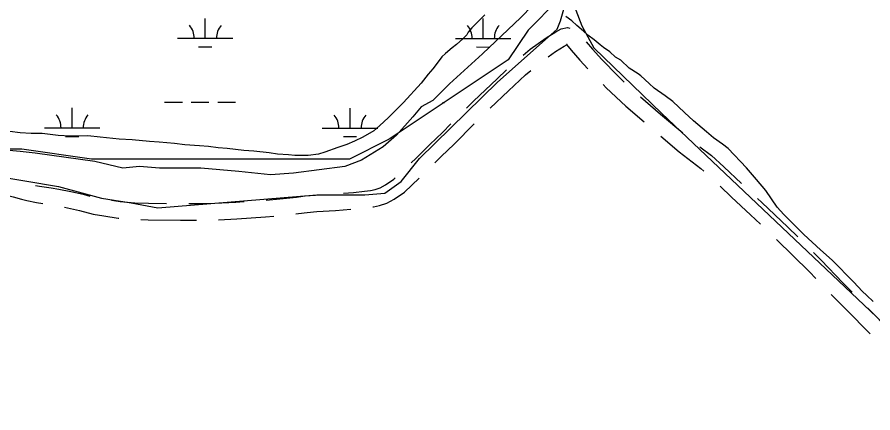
# Model space of a CAD drawing. Extents: x 3245246 to 3283090, y 806824 to 832173.
# Drawn here: x 3251821 to 3253367, y 823011 to 823726 of the extents above; entities that cross this region are included whole.
import ezdxf

# ---------------------------------------------------------------- set-up
doc = ezdxf.new("R2010")
doc.units = 0
for name, color, linetype in [('V-ROAD-CNTR', 7, 'Continuous'), ('V-SITE-VEGE', 7, 'Continuous'), ('V-TOPO-SHOR', 7, 'Continuous'), ('V-WETL-SWMP', 7, 'Continuous')]:
    doc.layers.add(name, color=color, linetype=linetype)

msp = doc.modelspace()

# ---------------------------------------------------------------- linework, layer by layer
at = {"layer": 'V-ROAD-CNTR'}
for points in [[(3252734.9, 823656.9), (3252747.6, 823667.8), (3252776.6, 823688.4), (3252793.8, 823699.4), (3252803.8, 823704.6), (3252815.2, 823707.3), (3252819.3, 823706.1)], [(3252780.1, 823654.1), (3252793.4, 823663.5), (3252808.9, 823673.4), (3252814.3, 823676.3), (3252814.3, 823676.3), (3252813.4, 823676.6), (3252822, 823666.4), (3252837.5, 823647.9), (3252851.6, 823632.7)], [(3252848.7, 823681.2), (3252860, 823667.8), (3252877, 823649.5), (3252905.9, 823619.7), (3252917.6, 823608.7)], [(3252632.4, 823561.6), (3252645.5, 823574.4), (3252688, 823614.3), (3252704.9, 823630.4)], [(3252675.4, 823561.3), (3252708.6, 823592.5), (3252739.5, 823621.9), (3252748.7, 823629.3)], [(3252879.4, 823604), (3252884.8, 823598.3), (3252920.5, 823564.9), (3252953.3, 823536.7)], [(3252947, 823581.7), (3252982.8, 823550.9), (3253023.1, 823516.8)], [(3252532.9, 823463.1), (3252541, 823470.9), (3252566.3, 823495.9), (3252589.3, 823517.8), (3252604.3, 823533.1)], [(3252575.7, 823463), (3252587.2, 823474.4), (3252610.3, 823496.4), (3252646.3, 823533.2), (3252646.6, 823533.5)], [(3252983.8, 823510.8), (3253016.8, 823482.7), (3253056, 823452.8), (3253061.4, 823447.8)], [(3253054.3, 823491.8), (3253075.3, 823475.8), (3253097.3, 823455.6), (3253129.1, 823425.5)], [(3252448.4, 823411.6), (3252459.5, 823412.9), (3252467.7, 823414.8), (3252476.7, 823417.7), (3252486.2, 823423.1), (3252501.7, 823433.4), (3252503.9, 823435.5)], [(3252463.8, 823383.2), (3252464.6, 823383.3), (3252475.7, 823385.8), (3252488.9, 823390.1), (3252502, 823397.5), (3252520.5, 823409.9), (3252547, 823435.2)], [(3251769.9, 823410.5), (3251787.8, 823407.4), (3251814.2, 823401.4), (3251829.2, 823397.5), (3251838.4, 823394.7), (3251856.2, 823391.1), (3251867.6, 823389.5)], [(3251854.1, 823422.1), (3251861.3, 823420.7), (3251882.6, 823417.6), (3251896.7, 823415.3), (3251918.1, 823410.9), (3251940.5, 823406), (3251952.2, 823402.9)], [(3252410.3, 823408.1), (3252428.3, 823409.4), (3252448.5, 823411.6)], [(3253090.7, 823420.5), (3253111.4, 823400.9), (3253145.4, 823369.2), (3253163.6, 823352.1)], [(3251991.4, 823395.2), (3252007.2, 823392.9), (3252033.4, 823390.7), (3252058.6, 823389.9), (3252091.1, 823389.5)], [(3252131.1, 823389.2), (3252165.3, 823389.3), (3252216.1, 823391.9), (3252231, 823392.8)], [(3252270.9, 823395.5), (3252301.5, 823398.6), (3252325.8, 823401), (3252341.6, 823403.2), (3252360.2, 823404.6), (3252370.4, 823405.3)], [(3253158.3, 823398.2), (3253165.9, 823391.1), (3253213.3, 823346.6), (3253230.8, 823329.3)], [(3251906.9, 823382.6), (3251911.8, 823381.6), (3251933.5, 823376.8), (3251958.6, 823370.2), (3251977.7, 823366.9), (3252003.8, 823363.1), (3252004.9, 823363)], [(3252324.3, 823370.7), (3252329.3, 823371.2), (3252344.9, 823373.4), (3252362.3, 823374.7), (3252395.9, 823377), (3252424, 823379)], [(3252184.8, 823360.2), (3252217.8, 823361.9), (3252269.8, 823365.3), (3252284.5, 823366.7)], [(3252044.8, 823360.3), (3252058, 823359.9), (3252116.4, 823359.2), (3252144.8, 823359.2)], [(3253192.8, 823324.7), (3253252, 823266), (3253263.4, 823254)], [(3253259.2, 823301.2), (3253273.4, 823287), (3253312.3, 823246.1), (3253328.9, 823229.5)], [(3253291, 823225), (3253318.2, 823197.9), (3253361.5, 823154.1)], [(3253357.1, 823201.2), (3253399.2, 823158.5), (3253427.6, 823130.2)]]:
    msp.add_lwpolyline(points, dxfattribs=at)
at = {"layer": 'V-SITE-VEGE'}
for p, q in [((3252665.7, 823729.9), (3252642.5, 823706.6)), ((3252822.8, 823718.9), (3252812.3, 823727)), ((3252832.1, 823710.7), (3252822.8, 823718.9)), ((3252642.5, 823706.6), (3252635.5, 823698.5)), ((3252843.7, 823700.2), (3252832.1, 823710.7)), ((3252626.3, 823686.8), (3252614.7, 823676.4)), ((3252633.2, 823693.8), (3252626.3, 823686.8)), ((3252635.5, 823698.5), (3252633.2, 823693.8)), ((3252851.9, 823693.3), (3252843.7, 823700.2)), ((3252863.5, 823685.1), (3252851.9, 823693.3)), ((3252614.7, 823676.4), (3252606.6, 823670.5)), ((3252874, 823675.8), (3252863.5, 823685.1)), ((3252879.8, 823671.1), (3252874, 823675.8)), ((3252891.4, 823663), (3252879.8, 823671.1)), ((3252595, 823660.1), (3252588, 823654.2)), ((3252606.6, 823670.5), (3252595, 823660.1)), ((3252901.9, 823653.7), (3252891.4, 823663)), ((3252583.4, 823647.3), (3252571.8, 823632.2)), ((3252588, 823654.2), (3252583.4, 823647.3)), ((3252911.2, 823647.9), (3252901.9, 823653.7)), ((3252926.3, 823633.9), (3252911.2, 823647.9)), ((3252571.8, 823632.2), (3252563.7, 823622.9)), ((3252942.6, 823623.4), (3252926.3, 823633.9)), ((3252563.7, 823622.9), (3252551, 823606.6)), ((3252947.3, 823619.9), (3252942.6, 823623.4)), ((3252962.4, 823606), (3252947.3, 823619.9)), ((3252551, 823606.6), (3252518.6, 823571.7)), ((3252971.7, 823597.8), (3252962.4, 823606)), ((3252991.5, 823583.9), (3252971.7, 823597.8)), ((3253005.4, 823573.4), (3252991.5, 823583.9)), ((3252518.6, 823571.7), (3252491.9, 823544.9)), ((3253026.4, 823553.6), (3253005.4, 823573.4)), ((3253042.7, 823538.5), (3253026.4, 823553.6)), ((3252491.9, 823544.9), (3252475.7, 823529.8)), ((3253065.9, 823518.7), (3253042.7, 823538.5)), ((3251826.8, 823516.9), (3251808.2, 823519.2)), ((3251846.5, 823515.7), (3251826.8, 823516.9)), ((3252465.3, 823520.5), (3252445.6, 823508.9)), ((3252475.7, 823529.8), (3252465.3, 823520.5)), ((3253078.7, 823508.2), (3253065.9, 823518.7)), ((3251866.3, 823515.8), (3251846.5, 823515.7)), ((3251895.3, 823512.4), (3251866.3, 823515.8)), ((3251917.4, 823511.2), (3251895.3, 823512.4)), ((3251948.7, 823511.3), (3251917.4, 823511.2)), ((3251970.8, 823509), (3251948.7, 823511.3)), ((3252005.6, 823505.6), (3251970.8, 823509)), ((3252028.8, 823504.5), (3252005.6, 823505.6)), ((3252060.2, 823501.1), (3252028.8, 823504.5)), ((3252077.6, 823500), (3252060.2, 823501.1)), ((3252430.5, 823501.9), (3252416.6, 823496)), ((3252445.6, 823508.9), (3252430.5, 823501.9)), ((3253095, 823496.6), (3253078.7, 823508.2)), ((3252105.4, 823497.7), (3252077.6, 823500)), ((3252124, 823495.4), (3252105.4, 823497.7)), ((3252150.7, 823493.2), (3252124, 823495.4)), ((3252167, 823492), (3252150.7, 823493.2)), ((3252184.4, 823489.7), (3252167, 823492)), ((3252200.7, 823488.6), (3252184.4, 823489.7)), ((3252230.8, 823485.2), (3252200.7, 823488.6)), ((3252248.3, 823484.1), (3252230.8, 823485.2)), ((3252400.3, 823490.2), (3252377.1, 823482)), ((3252416.6, 823496), (3252400.3, 823490.2)), ((3253105.5, 823488.4), (3253095, 823496.6)), ((3253138.1, 823453.5), (3253105.5, 823488.4)), ((3252276.1, 823480.6), (3252248.3, 823484.1)), ((3252291.2, 823478.4), (3252276.1, 823480.6)), ((3252311, 823477.2), (3252291.2, 823478.4)), ((3252322.6, 823476.1), (3252311, 823477.2)), ((3252346.9, 823476.1), (3252322.6, 823476.1)), ((3252365.5, 823478.5), (3252346.9, 823476.1)), ((3252377.1, 823482), (3252365.5, 823478.5)), ((3253156.7, 823432.6), (3253138.1, 823453.5)), ((3253173, 823412.8), (3253156.7, 823432.6)), ((3253193.9, 823382.5), (3253173, 823412.8)), ((3253205.6, 823369.7), (3253193.9, 823382.5)), ((3253227.7, 823347.6), (3253205.6, 823369.7)), ((3253241.6, 823333.6), (3253227.7, 823347.6)), ((3253271.9, 823305.7), (3253241.6, 823333.6)), ((3253292.8, 823287.1), (3253271.9, 823305.7)), ((3253332.4, 823247.5), (3253292.8, 823287.1)), ((3253347.5, 823231.2), (3253332.4, 823247.5)), ((3253355.6, 823223.1), (3253347.5, 823231.2)), ((3253367.3, 823212.6), (3253355.6, 823223.1))]:
    msp.add_line(p, q, dxfattribs=at)
at = {"layer": 'V-TOPO-SHOR'}
for points in [[(3252814.5, 823780.1), (3252840.9, 823709.9), (3252862.8, 823670.3), (3252985.7, 823551.7), (3253556.3, 823011.4)], [(3252751.4, 823746.1), (3252730.5, 823725.1), (3252661.6, 823659.3), (3252601.8, 823605.5), (3252571.8, 823575.6), (3252550.9, 823563.6), (3252535.9, 823545.7), (3252506, 823512.8), (3252482, 823491.9), (3252443.1, 823467.9), (3252413.2, 823456), (3252320.5, 823444.1), (3252278.6, 823441.1), (3252221.7, 823447.1), (3252152.9, 823453.1), (3252078.1, 823453.1), (3252042.2, 823456.1), (3252012.3, 823453.2), (3251961.4, 823465.2), (3251853.7, 823480.2), (3251826.8, 823483.2), (3251761, 823489.2)], [(3251769.9, 823441.3), (3251895.6, 823420.3), (3251973.4, 823399.3), (3252027.2, 823390.3), (3252075.1, 823381.3), (3252362.3, 823405.1), (3252449.1, 823405.1), (3252485, 823408.1), (3252514.9, 823429), (3252547.9, 823470.9), (3252688.6, 823608.5), (3252769.4, 823680.2), (3252796.3, 823704.2), (3252802.3, 823719.1), (3252808.3, 823740.1)]]:
    msp.add_lwpolyline(points, dxfattribs=at)
at = {"layer": 'V-WETL-SWMP'}
for p, q in [((3252797.6, 823756.4), (3252743.9, 823702.6)), ((3252160.9, 823687.6), (3252161, 823723.6)), ((3252662.9, 823687.4), (3252662.9, 823723.4)), ((3252743.9, 823702.6), (3252708, 823648.8)), ((3252110.9, 823687.6), (3252210.9, 823687.6)), ((3252612.9, 823687.4), (3252712.9, 823687.4)), ((3252148.9, 823672.2), (3252172.9, 823672.2)), ((3252650.8, 823672), (3252674.8, 823671.9)), ((3252708, 823648.8), (3252493, 823505.3)), ((3252087.5, 823572.2), (3252119.5, 823572.2)), ((3252135.5, 823572.2), (3252167.5, 823572.2)), ((3252183.5, 823572.2), (3252215.5, 823572.1)), ((3252589.4, 823572), (3252592.9, 823572)), ((3251920.4, 823525.8), (3251920.4, 823561.8)), ((3252422.3, 823525.6), (3252422.3, 823561.6)), ((3251870.4, 823525.9), (3251970.4, 823525.8)), ((3252372.3, 823525.6), (3252472.3, 823525.6)), ((3251908.4, 823510.4), (3251932.4, 823510.4)), ((3252410.3, 823510.2), (3252434.3, 823510.2)), ((3252493, 823505.3), (3252421.3, 823469.4)), ((3251829.9, 823487.3), (3251722.3, 823487.3)), ((3251955.3, 823469.4), (3251829.9, 823487.3)), ((3252421.3, 823469.4), (3251955.3, 823469.4))]:
    msp.add_line(p, q, dxfattribs=at)
for centre, start, end in [((3252105.7, 823688.1), 359.2032, 40.7468), ((3252216.2, 823688), 139.2032, 180.7468), ((3252607.6, 823687.9), 359.2032, 40.7468), ((3252718.1, 823687.8), 139.2032, 180.7468), ((3251865.2, 823526.3), 359.2032, 40.7468), ((3251975.6, 823526.3), 139.2032, 180.7468), ((3252367.1, 823526.1), 359.2032, 40.7468), ((3252477.6, 823526.1), 139.2032, 180.7468)]:
    msp.add_arc(centre, 35.2, start, end, dxfattribs=at)

doc.saveas('drawing.dxf')
